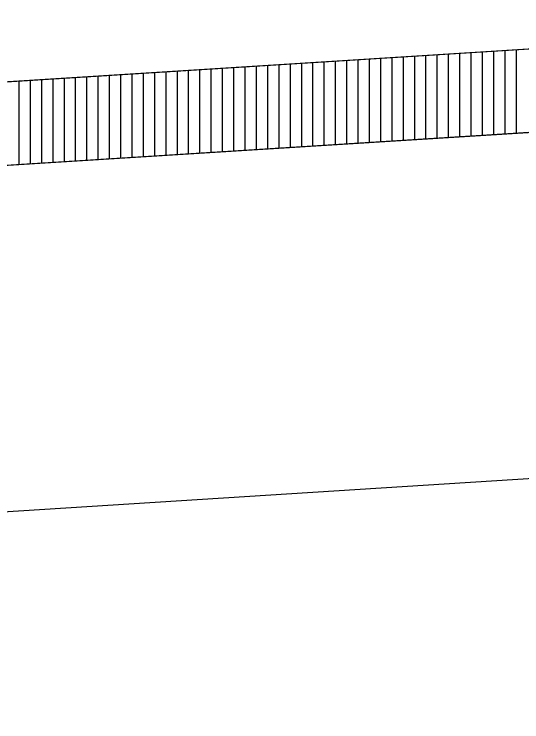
# Model space of a CAD drawing. Extents: x 1373719 to 1374161, y 379835 to 380167.
# Drawn here: x 1373976.816 to 1373979.062, y 379922.447 to 379925.58 of the extents above; entities that cross this region are included whole.
import ezdxf

# ---------------------------------------------------------------- set-up
doc = ezdxf.new("R2010")
doc.units = 0
for name, color, linetype in [('ACHM Surface', 7, 'Continuous'), ('Pavement Layers', 7, 'Continuous'), ('SIGNATURE', 7, 'Continuous')]:
    doc.layers.add(name, color=color, linetype=linetype)

msp = doc.modelspace()

# ---------------------------------------------------------------- linework, layer by layer
for p, q in [((1373962.0249, 379924.3496), (1373981.5249, 379925.5802)), ((1373962.0249, 379922.4466), (1373986.3251, 379923.9801))]:
    msp.add_line(p, q)
at = {"layer": 'ACHM Surface'}
for p, q in [((1373978.588, 379925.0246), (1373978.588, 379925.3948)), ((1373978.638, 379925.0277), (1373978.638, 379925.398)), ((1373978.688, 379925.0309), (1373978.688, 379925.4011)), ((1373978.738, 379925.034), (1373978.738, 379925.4043)), ((1373978.788, 379925.0372), (1373978.788, 379925.4074)), ((1373978.838, 379925.0404), (1373978.838, 379925.4106)), ((1373978.888, 379925.0435), (1373978.888, 379925.4137)), ((1373978.938, 379925.0467), (1373978.938, 379925.4169)), ((1373978.988, 379925.0498), (1373978.988, 379925.4201)), ((1373979.038, 379925.053), (1373979.038, 379925.4232)), ((1373978.088, 379924.993), (1373978.088, 379925.3633)), ((1373978.138, 379924.9962), (1373978.138, 379925.3664)), ((1373978.188, 379924.9993), (1373978.188, 379925.3696)), ((1373978.238, 379925.0025), (1373978.238, 379925.3727)), ((1373978.288, 379925.0056), (1373978.288, 379925.3759)), ((1373978.338, 379925.0088), (1373978.338, 379925.379)), ((1373978.388, 379925.012), (1373978.388, 379925.3822)), ((1373978.438, 379925.0151), (1373978.438, 379925.3853)), ((1373978.488, 379925.0183), (1373978.488, 379925.3885)), ((1373978.538, 379925.0214), (1373978.538, 379925.3917)), ((1373977.588, 379924.9615), (1373977.588, 379925.3317)), ((1373977.638, 379924.9646), (1373977.638, 379925.3349)), ((1373977.688, 379924.9678), (1373977.688, 379925.338)), ((1373977.738, 379924.9709), (1373977.738, 379925.3412)), ((1373977.788, 379924.9741), (1373977.788, 379925.3443)), ((1373977.838, 379924.9772), (1373977.838, 379925.3475)), ((1373977.888, 379924.9804), (1373977.888, 379925.3506)), ((1373977.938, 379924.9836), (1373977.938, 379925.3538)), ((1373977.988, 379924.9867), (1373977.988, 379925.357)), ((1373978.038, 379924.9899), (1373978.038, 379925.3601)), ((1373977.088, 379924.9299), (1373977.088, 379925.3002)), ((1373977.138, 379924.9331), (1373977.138, 379925.3033)), ((1373977.188, 379924.9362), (1373977.188, 379925.3065)), ((1373977.238, 379924.9394), (1373977.238, 379925.3096)), ((1373977.288, 379924.9425), (1373977.288, 379925.3128)), ((1373977.338, 379924.9457), (1373977.338, 379925.3159)), ((1373977.388, 379924.9488), (1373977.388, 379925.3191)), ((1373977.438, 379924.952), (1373977.438, 379925.3222)), ((1373977.488, 379924.9552), (1373977.488, 379925.3254)), ((1373977.538, 379924.9583), (1373977.538, 379925.3286)), ((1373976.838, 379924.9141), (1373976.838, 379925.2844)), ((1373976.888, 379924.9173), (1373976.888, 379925.2875)), ((1373976.938, 379924.9204), (1373976.938, 379925.2907)), ((1373976.988, 379924.9236), (1373976.988, 379925.2938)), ((1373977.038, 379924.9268), (1373977.038, 379925.297))]:
    msp.add_line(p, q, dxfattribs=at)
at = {"layer": 'Pavement Layers'}
msp.add_line((1373962.0249, 379923.9793), (1373981.5249, 379925.2099), dxfattribs=at)
at = {"layer": 'SIGNATURE'}
msp.add_lwpolyline([(1373942.5249, 379922.7487), (1373942.9199, 379923.1439), (1373962.0249, 379924.3496), (1373981.1765, 379925.5582), (1373981.5249, 379925.2099), (1373962.0249, 379923.9793)], close=True, dxfattribs=at)

doc.saveas('drawing.dxf')
